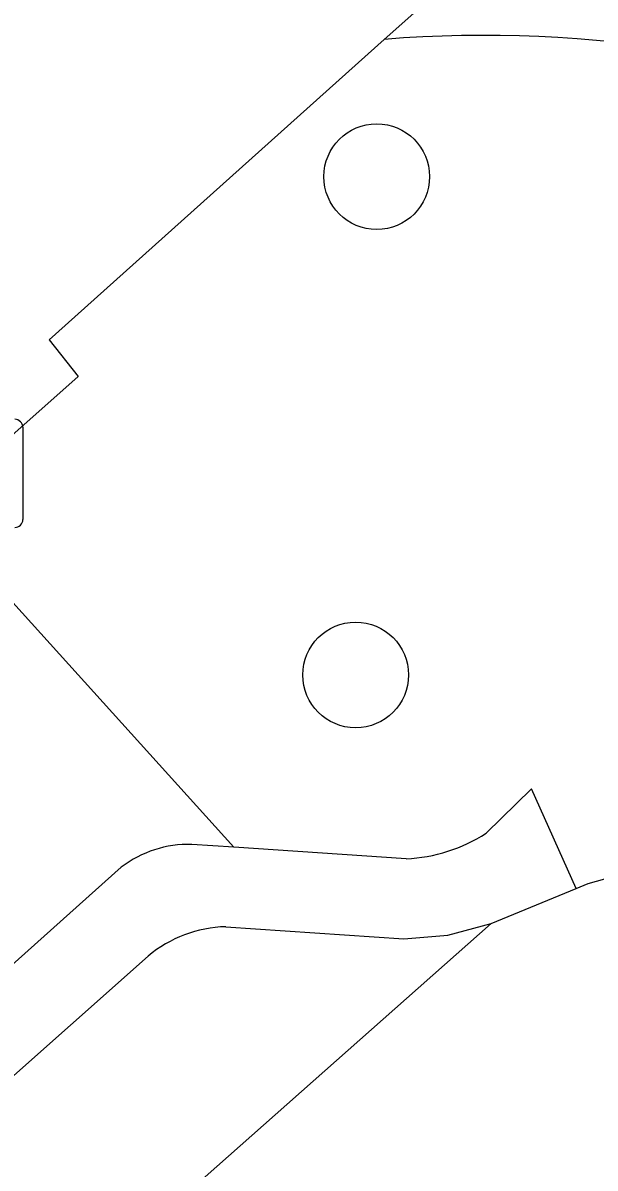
# Model space of a CAD drawing. Extents: x 159961 to 160856, y 382704 to 383353.
# Drawn here: x 160528.74 to 160534.03, y 383038.93 to 383049.52 of the extents above; entities that cross this region are included whole.
import ezdxf

# ---------------------------------------------------------------- set-up
doc = ezdxf.new("R2010")
doc.units = 0
for name, color, linetype in [('IMGEO_Boom', 7, 'Continuous'), ('IMGEO_Groenvoorziening', 7, 'Continuous'), ('IMGEO_Kolk', 7, 'Continuous'), ('IMGEO_Rijbaan_lokaal_open', 7, 'Continuous'), ('IMGEO_Voetpad_open', 7, 'Continuous')]:
    doc.layers.add(name, color=color, linetype=linetype)

msp = doc.modelspace()

# ---------------------------------------------------------------- linework, layer by layer
at = {"layer": 'IMGEO_Boom'}
for centre in [(160532.012, 383048.1), (160531.817, 383043.49)]:
    msp.add_circle(centre, 0.489, dxfattribs=at)
at = {"layer": 'IMGEO_Groenvoorziening'}
msp.add_lwpolyline([(160527.865, 383045.02), (160530.689, 383041.896)], dxfattribs=at)
at = {"layer": 'IMGEO_Kolk'}
msp.add_line((160528.738, 383045.781), (160528.738, 383044.929), dxfattribs=at)
msp.add_lwpolyline([(160528.738, 383045.781), (160528.738, 383044.929)], dxfattribs=at)
for centre, start, end in [((160528.662, 383045.779), 1.552, 88.448), ((160528.662, 383045.779), 1.552, 88.448), ((160528.662, 383044.931), 271.552, 358.448), ((160528.662, 383044.931), 271.552, 358.448)]:
    msp.add_arc(centre, 0.0765, start, end, dxfattribs=at)
at = {"layer": 'IMGEO_Rijbaan_lokaal_open'}
for points in [[(160533.857, 383041.513), (160533.968, 383041.559), (160534.432, 383041.689)], [(160533.07, 383041.19), (160533.857, 383041.513)], [(160513.301, 383023.684), (160533.07, 383041.19)]]:
    msp.add_lwpolyline(points, dxfattribs=at)
at = {"layer": 'IMGEO_Voetpad_open'}
for points in [[(160533.771, 383050.874), (160532.081, 383049.37)], [(160532.081, 383049.37), (160528.98, 383046.59), (160529.25, 383046.25), (160528.189, 383045.31), (160527.865, 383045.02)], [(160533.857, 383041.513), (160533.445, 383042.435), (160533.024, 383042.026)], [(160530.689, 383041.896), (160530.301, 383041.922)], [(160532.284, 383041.79), (160530.689, 383041.896)], [(160529.648, 383041.711), (160526.706, 383039.078)], [(160530.617, 383041.161), (160532.263, 383041.05), (160532.669, 383041.084), (160533.07, 383041.19)], [(160514.169, 383026.917), (160529.896, 383040.889)]]:
    msp.add_lwpolyline(points, dxfattribs=at)
for centre, radius, start, end in [((160533.003, 383037.808), 11.599, 66.3429, 94.5592), ((160532.217, 383043.277), 1.489, 272.5678, 302.8092), ((160530.277, 383040.882), 1.041, 88.6557, 127.158), ((160530.648, 383039.987), 1.174, 91.5134, 129.8249)]:
    msp.add_arc(centre, radius, start, end, dxfattribs=at)

doc.saveas('drawing.dxf')
